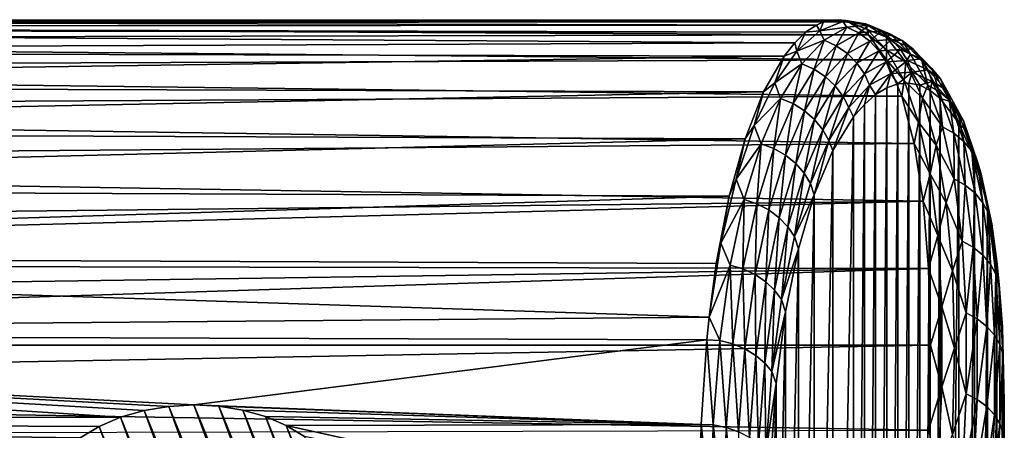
# Model space of a CAD drawing. Header units: metres. Extents: x -44 to 117, y -432 to 89.
# Tile 1056 of 1056: x 97 to 117, y 20 to 28. Entities that reach past the tile are written whole.
import ezdxf

# ---------------------------------------------------------------- set-up
doc = ezdxf.new("R2010")
doc.units = ezdxf.units.M
doc.layers.add('solid_125568', color=7, linetype='CONTINUOUS')

msp = doc.modelspace()

# ---------------------------------------------------------------- linework, layer by layer
at = {"layer": 'solid_125568'}
for points in [[(113.969513, 28.246225, 52.192562), (70.944687, 28.239464, 51.357548), (70.490318, 28.172308, 54.054707)], [(114.183144, 28.205969, 53.523113), (113.969513, 28.246225, 52.192562), (70.490318, 28.172308, 54.054707)], [(114.588074, 27.939287, 56.161037), (114.183144, 28.205969, 53.523113), (70.490318, 28.172308, 54.054707)], [(113.969513, 28.246225, 52.192562), (113.75103, 28.223661, 50.859238), (70.944687, 28.239464, 51.357548)], [(113.529724, 28.138079, 49.527046), (71.289558, 28.102644, 49.152924), (70.944687, 28.239464, 51.357548)], [(113.672134, 28.200317, 50.382866), (113.529724, 28.138079, 49.527046), (70.944687, 28.239464, 51.357548)], [(113.75103, 28.223661, 50.859238), (113.672134, 28.200317, 50.382866), (70.944687, 28.239464, 51.357548)], [(113.597626, 28.021965, 48.58139), (113.672134, 28.200317, 50.382866), (114.066826, 28.208616, 51.119053)], [(113.597626, 28.021965, 48.58139), (114.066826, 28.208616, 51.119053), (114.145218, 28.094706, 50.123199)], [(113.969513, 28.246225, 52.192562), (113.672134, 28.200317, 50.382866), (113.75103, 28.223661, 50.859238)], [(114.12471, 28.232859, 52.870831), (113.672134, 28.200317, 50.382866), (113.969513, 28.246225, 52.192562)], [(114.12471, 28.232859, 52.870831), (114.066826, 28.208616, 51.119053), (113.672134, 28.200317, 50.382866)], [(114.12471, 28.232859, 52.870831), (113.969513, 28.246225, 52.192562), (114.183144, 28.205969, 53.523113)], [(114.12471, 28.232859, 52.870831), (114.523987, 28.164677, 53.665016), (114.066826, 28.208616, 51.119053)], [(114.066826, 28.208616, 51.119053), (114.599998, 28.134537, 52.626251), (114.145218, 28.094706, 50.123199)], [(114.066826, 28.208616, 51.119053), (114.523987, 28.164677, 53.665016), (114.599998, 28.134537, 52.626251)], [(114.12471, 28.232859, 52.870831), (114.183144, 28.205969, 53.523113), (114.556587, 28.044754, 55.355011)], [(114.12471, 28.232859, 52.870831), (114.556587, 28.044754, 55.355011), (114.523987, 28.164677, 53.665016)], [(114.556587, 28.044754, 55.355011), (114.183144, 28.205969, 53.523113), (114.588074, 27.939287, 56.161037)], [(114.588074, 27.939287, 56.161037), (70.490318, 28.172308, 54.054707), (70.002174, 27.847023, 56.739857)], [(113.529724, 28.138079, 49.527046), (113.307739, 27.989616, 48.200077), (71.289558, 28.102644, 49.152924)], [(113.307739, 27.989616, 48.200077), (71.361397, 28.049847, 48.673256), (71.289558, 28.102644, 49.152924)], [(113.087257, 27.778761, 46.882393), (71.736908, 27.607214, 46.026241), (71.361397, 28.049847, 48.673256)], [(113.307739, 27.989616, 48.200077), (113.087257, 27.778761, 46.882393), (71.361397, 28.049847, 48.673256)], [(113.131058, 27.605881, 46.069782), (113.307739, 27.989616, 48.200077), (113.597626, 28.021965, 48.58139)], [(113.131058, 27.605881, 46.069782), (113.597626, 28.021965, 48.58139), (113.684059, 27.831818, 47.63501)], [(113.597626, 28.021965, 48.58139), (113.307739, 27.989616, 48.200077), (113.529724, 28.138079, 49.527046)], [(113.597626, 28.021965, 48.58139), (113.529724, 28.138079, 49.527046), (113.672134, 28.200317, 50.382866)], [(113.597626, 28.021965, 48.58139), (114.145218, 28.094706, 50.123199), (113.684059, 27.831818, 47.63501)], [(113.684059, 27.831818, 47.63501), (114.145218, 28.094706, 50.123199), (113.931419, 27.71809, 47.608791)], [(114.145218, 28.094706, 50.123199), (114.389168, 27.97613, 50.087959), (113.931419, 27.71809, 47.608791)], [(114.145218, 28.094706, 50.123199), (114.599998, 28.134537, 52.626251), (114.389168, 27.97613, 50.087959)], [(114.599998, 28.134537, 52.626251), (114.840569, 28.012056, 52.582241), (114.389168, 27.97613, 50.087959)], [(114.389168, 27.97613, 50.087959), (114.840569, 28.012056, 52.582241), (114.610023, 27.813339, 50.059589)], [(114.523987, 28.164677, 53.665016), (115.034691, 27.950832, 55.127029), (114.599998, 28.134537, 52.626251)], [(114.523987, 28.164677, 53.665016), (114.954887, 27.889925, 56.201256), (115.034691, 27.950832, 55.127029)], [(114.556587, 28.044754, 55.355011), (114.954887, 27.889925, 56.201256), (114.523987, 28.164677, 53.665016)], [(114.556587, 28.044754, 55.355011), (114.588074, 27.939287, 56.161037), (114.954987, 27.636465, 57.818085)], [(114.556587, 28.044754, 55.355011), (114.954987, 27.636465, 57.818085), (114.954887, 27.889925, 56.201256)], [(114.599998, 28.134537, 52.626251), (115.034691, 27.950832, 55.127029), (114.840569, 28.012056, 52.582241)], [(114.840569, 28.012056, 52.582241), (115.056709, 27.845652, 52.541267), (114.610023, 27.813339, 50.059589)], [(114.840569, 28.012056, 52.582241), (115.272018, 27.825418, 55.07449), (115.056709, 27.845652, 52.541267)], [(115.034691, 27.950832, 55.127029), (115.272018, 27.825418, 55.07449), (114.840569, 28.012056, 52.582241)], [(114.951935, 27.430704, 58.745152), (70.002174, 27.847023, 56.739857), (69.484612, 27.26479, 59.387669)], [(114.951935, 27.430704, 58.745152), (114.588074, 27.939287, 56.161037), (70.002174, 27.847023, 56.739857)], [(113.131058, 27.605881, 46.069782), (113.087257, 27.778761, 46.882393), (113.307739, 27.989616, 48.200077)], [(113.131058, 27.605881, 46.069782), (113.684059, 27.831818, 47.63501), (113.230659, 27.347298, 45.178623)], [(113.230659, 27.347298, 45.178623), (113.684059, 27.831818, 47.63501), (113.4814, 27.239334, 45.161686)], [(113.684059, 27.831818, 47.63501), (113.931419, 27.71809, 47.608791), (113.4814, 27.239334, 45.161686)], [(113.931419, 27.71809, 47.608791), (114.389168, 27.97613, 50.087959), (114.157066, 27.560204, 47.593212)], [(114.389168, 27.97613, 50.087959), (114.610023, 27.813339, 50.059589), (114.157066, 27.560204, 47.593212)], [(114.157066, 27.560204, 47.593212), (114.610023, 27.813339, 50.059589), (114.349693, 27.366047, 47.589058)], [(114.610023, 27.813339, 50.059589), (114.796753, 27.614468, 50.039513), (114.349693, 27.366047, 47.589058)], [(114.954987, 27.636465, 57.818085), (114.588074, 27.939287, 56.161037), (114.951935, 27.430704, 58.745152)], [(114.610023, 27.813339, 50.059589), (115.056709, 27.845652, 52.541267), (114.796753, 27.614468, 50.039513)], [(115.056709, 27.845652, 52.541267), (115.23761, 27.643641, 52.505379), (114.796753, 27.614468, 50.039513)], [(114.954887, 27.889925, 56.201256), (115.436188, 27.544065, 57.607883), (115.034691, 27.950832, 55.127029)], [(114.954887, 27.889925, 56.201256), (115.346169, 27.385361, 58.708984), (115.436188, 27.544065, 57.607883)], [(114.954987, 27.636465, 57.818085), (115.346169, 27.385361, 58.708984), (114.954887, 27.889925, 56.201256)], [(115.034691, 27.950832, 55.127029), (115.436188, 27.544065, 57.607883), (115.272018, 27.825418, 55.07449)], [(115.056709, 27.845652, 52.541267), (115.48362, 27.656727, 55.021095), (115.23761, 27.643641, 52.505379)], [(115.272018, 27.825418, 55.07449), (115.48362, 27.656727, 55.021095), (115.056709, 27.845652, 52.541267)], [(115.272018, 27.825418, 55.07449), (115.670494, 27.416733, 57.547054), (115.48362, 27.656727, 55.021095)], [(115.436188, 27.544065, 57.607883), (115.670494, 27.416733, 57.547054), (115.272018, 27.825418, 55.07449)], [(113.087257, 27.778761, 46.882393), (112.870422, 27.506332, 45.577927), (71.736908, 27.607214, 46.026241)], [(112.870422, 27.506332, 45.577927), (72.068207, 26.917534, 43.439896), (71.736908, 27.607214, 46.026241)], [(112.68206, 26.962408, 43.601974), (112.870422, 27.506332, 45.577927), (113.131058, 27.605881, 46.069782)], [(112.68206, 26.962408, 43.601974), (113.131058, 27.605881, 46.069782), (113.230659, 27.347298, 45.178623)], [(113.131058, 27.605881, 46.069782), (112.870422, 27.506332, 45.577927), (113.087257, 27.778761, 46.882393)], [(113.4814, 27.239334, 45.161686), (113.931419, 27.71809, 47.608791), (113.711746, 27.087622, 45.159092)], [(113.931419, 27.71809, 47.608791), (114.157066, 27.560204, 47.593212), (113.711746, 27.087622, 45.159092)], [(114.349693, 27.366047, 47.589058), (114.796753, 27.614468, 50.039513), (114.501602, 27.146763, 47.595978)], [(114.796753, 27.614468, 50.039513), (114.941971, 27.390875, 50.028297), (114.501602, 27.146763, 47.595978)], [(114.796753, 27.614468, 50.039513), (115.23761, 27.643641, 52.505379), (114.941971, 27.390875, 50.028297)], [(115.23761, 27.643641, 52.505379), (115.376221, 27.417511, 52.476067), (114.941971, 27.390875, 50.028297)], [(114.954987, 27.636465, 57.818085), (114.951935, 27.430704, 58.745152), (115.307945, 27.009619, 60.2421)], [(114.954987, 27.636465, 57.818085), (115.307945, 27.009619, 60.2421), (115.346169, 27.385361, 58.708984)], [(115.48362, 27.656727, 55.021095), (115.658928, 27.453184, 54.969517), (115.23761, 27.643641, 52.505379)], [(115.23761, 27.643641, 52.505379), (115.658928, 27.453184, 54.969517), (115.376221, 27.417511, 52.476067)], [(115.48362, 27.656727, 55.021095), (115.877884, 27.247116, 57.481445), (115.658928, 27.453184, 54.969517)], [(115.670494, 27.416733, 57.547054), (115.877884, 27.247116, 57.481445), (115.48362, 27.656727, 55.021095)], [(115.263367, 26.690205, 61.251865), (114.951935, 27.430704, 58.745152), (69.484612, 27.26479, 59.387669)], [(112.870422, 27.506332, 45.577927), (112.456024, 26.781576, 43.023701), (72.068207, 26.917534, 43.439896)], [(112.68206, 26.962408, 43.601974), (112.456024, 26.781576, 43.023701), (112.870422, 27.506332, 45.577927)], [(113.711746, 27.087622, 45.159092), (114.157066, 27.560204, 47.593212), (113.910194, 26.899742, 45.170971)], [(114.157066, 27.560204, 47.593212), (114.349693, 27.366047, 47.589058), (113.910194, 26.899742, 45.170971)], [(114.941971, 27.390875, 50.028297), (115.376221, 27.417511, 52.476067), (115.042801, 27.155159, 50.025642)], [(115.307945, 27.009619, 60.2421), (114.951935, 27.430704, 58.745152), (115.263367, 26.690205, 61.251865)], [(115.376221, 27.417511, 52.476067), (115.470047, 27.179924, 52.454075), (115.042801, 27.155159, 50.025642)], [(115.346169, 27.385361, 58.708984), (115.792236, 26.915918, 60.050426), (115.436188, 27.544065, 57.607883)], [(115.658928, 27.453184, 54.969517), (115.791206, 27.22632, 54.922165), (115.376221, 27.417511, 52.476067)], [(115.376221, 27.417511, 52.476067), (115.791206, 27.22632, 54.922165), (115.470047, 27.179924, 52.454075)], [(115.436188, 27.544065, 57.607883), (115.792236, 26.915918, 60.050426), (115.670494, 27.416733, 57.547054)], [(115.658928, 27.453184, 54.969517), (116.047989, 27.04369, 57.414333), (115.791206, 27.22632, 54.922165)], [(115.877884, 27.247116, 57.481445), (116.047989, 27.04369, 57.414333), (115.658928, 27.453184, 54.969517)], [(115.670494, 27.416733, 57.547054), (116.023834, 26.787724, 59.981583), (115.877884, 27.247116, 57.481445)], [(115.792236, 26.915918, 60.050426), (116.023834, 26.787724, 59.981583), (115.670494, 27.416733, 57.547054)], [(115.263367, 26.690205, 61.251865), (69.484612, 27.26479, 59.387669), (68.942413, 26.429544, 61.972469)], [(112.68206, 26.962408, 43.601974), (113.230659, 27.347298, 45.178623), (112.799271, 26.643471, 42.771172)], [(112.799271, 26.643471, 42.771172), (113.230659, 27.347298, 45.178623), (113.05323, 26.542171, 42.763775)], [(113.230659, 27.347298, 45.178623), (113.4814, 27.239334, 45.161686), (113.05323, 26.542171, 42.763775)], [(113.05323, 26.542171, 42.763775), (113.4814, 27.239334, 45.161686), (113.288078, 26.397892, 42.774353)], [(113.4814, 27.239334, 45.161686), (113.711746, 27.087622, 45.159092), (113.288078, 26.397892, 42.774353)], [(113.910194, 26.899742, 45.170971), (114.349693, 27.366047, 47.589058), (114.06868, 26.686527, 45.196056)], [(114.349693, 27.366047, 47.589058), (114.501602, 27.146763, 47.595978), (114.06868, 26.686527, 45.196056)], [(114.501602, 27.146763, 47.595978), (114.941971, 27.390875, 50.028297), (114.609512, 26.914789, 47.612629)], [(114.941971, 27.390875, 50.028297), (115.042801, 27.155159, 50.025642), (114.609512, 26.914789, 47.612629)], [(115.307945, 27.009619, 60.2421), (115.685455, 26.653379, 61.168621), (115.346169, 27.385361, 58.708984)], [(115.346169, 27.385361, 58.708984), (115.685455, 26.653379, 61.168621), (115.792236, 26.915918, 60.050426)], [(115.791206, 27.22632, 54.922165), (115.878319, 26.988752, 54.880833), (115.470047, 27.179924, 52.454075)], [(115.791206, 27.22632, 54.922165), (116.174377, 26.817926, 57.349045), (115.878319, 26.988752, 54.880833)], [(116.047989, 27.04369, 57.414333), (116.174377, 26.817926, 57.349045), (115.791206, 27.22632, 54.922165)], [(115.877884, 27.247116, 57.481445), (116.227455, 26.618587, 59.904011), (116.047989, 27.04369, 57.414333)], [(116.023834, 26.787724, 59.981583), (116.227455, 26.618587, 59.904011), (115.877884, 27.247116, 57.481445)], [(113.288078, 26.397892, 42.774353), (113.711746, 27.087622, 45.159092), (113.492088, 26.21784, 42.802368)], [(113.711746, 27.087622, 45.159092), (113.910194, 26.899742, 45.170971), (113.492088, 26.21784, 42.802368)], [(114.06868, 26.686527, 45.196056), (114.501602, 27.146763, 47.595978), (114.183578, 26.460155, 45.231972)], [(114.501602, 27.146763, 47.595978), (114.609512, 26.914789, 47.612629), (114.183578, 26.460155, 45.231972)], [(114.729012, 26.724457, 47.942703), (114.609512, 26.914789, 47.612629), (115.042801, 27.155159, 50.025642)], [(114.955894, 26.862715, 49.215157), (114.729012, 26.724457, 47.942703), (115.042801, 27.155159, 50.025642)], [(115.182625, 26.940605, 50.495106), (114.955894, 26.862715, 49.215157), (115.042801, 27.155159, 50.025642)], [(115.182625, 26.940605, 50.495106), (115.042801, 27.155159, 50.025642), (115.470047, 27.179924, 52.454075)], [(115.406937, 26.957777, 51.778347), (115.182625, 26.940605, 50.495106), (115.470047, 27.179924, 52.454075)], [(115.307945, 27.009619, 60.2421), (115.263367, 26.690205, 61.251865), (115.604744, 26.167583, 62.608189)], [(115.307945, 27.009619, 60.2421), (115.604744, 26.167583, 62.608189), (115.685455, 26.653379, 61.168621)], [(115.626633, 26.914303, 53.060841), (115.406937, 26.957777, 51.778347), (115.470047, 27.179924, 52.454075)], [(115.626633, 26.914303, 53.060841), (115.470047, 27.179924, 52.454075), (115.878319, 26.988752, 54.880833)], [(116.047989, 27.04369, 57.414333), (116.392914, 26.416965, 59.821587), (116.174377, 26.817926, 57.349045)], [(116.227455, 26.618587, 59.904011), (116.392914, 26.416965, 59.821587), (116.047989, 27.04369, 57.414333)], [(112.456024, 26.781576, 43.023701), (72.352737, 25.988661, 40.936295), (72.068207, 26.917534, 43.439896)], [(112.265511, 26.094765, 41.196129), (112.456024, 26.781576, 43.023701), (112.68206, 26.962408, 43.601974)], [(112.265511, 26.094765, 41.196129), (112.68206, 26.962408, 43.601974), (112.799271, 26.643471, 42.771172)], [(113.492088, 26.21784, 42.802368), (113.910194, 26.899742, 45.170971), (113.656868, 26.012455, 42.845634)], [(113.910194, 26.899742, 45.170971), (114.06868, 26.686527, 45.196056), (113.656868, 26.012455, 42.845634)], [(114.283783, 26.270042, 45.436474), (114.183578, 26.460155, 45.231972), (114.609512, 26.914789, 47.612629)], [(114.504234, 26.526566, 46.681881), (114.283783, 26.270042, 45.436474), (114.609512, 26.914789, 47.612629)], [(114.729012, 26.724457, 47.942703), (114.504234, 26.526566, 46.681881), (114.609512, 26.914789, 47.612629)], [(114.729057, -0.645255, 24.977018), (114.729012, 26.724457, 47.942703), (114.955894, 26.862715, 49.215157)], [(114.95594, -1.922387, 25.061831), (114.729057, -0.645255, 24.977018), (114.955894, 26.862715, 49.215157)], [(114.95594, -1.922387, 25.061831), (114.955894, 26.862715, 49.215157), (115.182625, 26.940605, 50.495106)], [(115.182671, -3.196414, 25.207397), (114.95594, -1.922387, 25.061831), (115.182625, 26.940605, 50.495106)], [(115.182671, -3.196414, 25.207397), (115.182625, 26.940605, 50.495106), (115.406937, 26.957777, 51.778347)], [(115.406982, -4.46314, 25.41333), (115.182671, -3.196414, 25.207397), (115.406937, 26.957777, 51.778347)], [(115.406982, -4.46314, 25.41333), (115.406937, 26.957777, 51.778347), (115.626633, 26.914303, 53.060841)], [(115.626678, -5.718608, 25.678862), (115.406982, -4.46314, 25.41333), (115.626633, 26.914303, 53.060841)], [(115.839668, 26.81053, 54.338806), (115.626633, 26.914303, 53.060841), (115.878319, 26.988752, 54.880833)], [(115.626678, -5.718608, 25.678862), (115.626633, 26.914303, 53.060841), (115.839668, 26.81053, 54.338806)], [(115.839714, -6.959147, 26.002993), (115.626678, -5.718608, 25.678862), (115.839668, 26.81053, 54.338806)], [(115.685455, 26.653379, 61.168621), (116.091873, 26.069838, 62.435379), (115.792236, 26.915918, 60.050426)], [(115.792236, 26.915918, 60.050426), (116.091873, 26.069838, 62.435379), (116.023834, 26.787724, 59.981583)], [(116.044075, 26.647129, 55.608494), (115.839668, 26.81053, 54.338806), (115.878319, 26.988752, 54.880833)], [(115.839714, -6.959147, 26.002993), (115.839668, 26.81053, 54.338806), (116.044075, 26.647129, 55.608494)], [(116.044075, 26.647129, 55.608494), (115.878319, 26.988752, 54.880833), (116.255257, 26.582302, 57.288414)], [(116.174377, 26.817926, 57.349045), (116.255257, 26.582302, 57.288414), (115.878319, 26.988752, 54.880833)], [(116.174377, 26.817926, 57.349045), (116.514046, 26.194174, 59.738533), (116.255257, 26.582302, 57.288414)], [(116.392914, 26.416965, 59.821587), (116.514046, 26.194174, 59.738533), (116.174377, 26.817926, 57.349045)], [(115.513626, 25.729229, 63.661682), (115.263367, 26.690205, 61.251865), (68.942413, 26.429544, 61.972469)], [(112.456024, 26.781576, 43.023701), (112.080223, 25.827639, 40.565517), (72.352737, 25.988661, 40.936295)], [(112.265511, 26.094765, 41.196129), (112.080223, 25.827639, 40.565517), (112.456024, 26.781576, 43.023701)], [(112.265511, 26.094765, 41.196129), (112.799271, 26.643471, 42.771172), (112.403976, 25.723766, 40.430176)], [(112.403976, 25.723766, 40.430176), (112.799271, 26.643471, 42.771172), (112.660912, 25.63002, 40.432583)], [(112.799271, 26.643471, 42.771172), (113.05323, 26.542171, 42.763775), (112.660912, 25.63002, 40.432583)], [(113.656868, 26.012455, 42.845634), (114.06868, 26.686527, 45.196056), (113.778427, 25.793547, 42.900738)], [(114.06868, 26.686527, 45.196056), (114.183578, 26.460155, 45.231972), (113.778427, 25.793547, 42.900738)], [(114.50428, 0.630785, 24.95295), (114.504234, 26.526566, 46.681881), (114.729012, 26.724457, 47.942703)], [(114.729057, -0.645255, 24.977018), (114.50428, 0.630785, 24.95295), (114.729012, 26.724457, 47.942703)], [(115.604744, 26.167583, 62.608189), (115.263367, 26.690205, 61.251865), (115.513626, 25.729229, 63.661682)], [(115.604744, 26.167583, 62.608189), (115.961807, 25.698313, 63.559654), (115.685455, 26.653379, 61.168621)], [(115.685455, 26.653379, 61.168621), (115.961807, 25.698313, 63.559654), (116.091873, 26.069838, 62.435379)], [(116.044121, -8.181174, 26.384401), (115.839714, -6.959147, 26.002993), (116.044075, 26.647129, 55.608494)], [(116.023834, 26.787724, 59.981583), (116.321175, 25.94187, 62.358852), (116.227455, 26.618587, 59.904011)], [(116.091873, 26.069838, 62.435379), (116.321175, 25.94187, 62.358852), (116.023834, 26.787724, 59.981583)], [(116.420036, 26.145426, 58.109512), (116.044075, 26.647129, 55.608494), (116.255257, 26.582302, 57.288414)], [(116.044121, -8.181174, 26.384401), (116.044075, 26.647129, 55.608494), (116.420036, 26.145426, 58.109512)], [(116.227455, 26.618587, 59.904011), (116.521591, 25.774654, 62.269657), (116.392914, 26.416965, 59.821587)], [(116.321175, 25.94187, 62.358852), (116.521591, 25.774654, 62.269657), (116.227455, 26.618587, 59.904011)], [(115.513626, 25.729229, 63.661682), (68.942413, 26.429544, 61.972469), (68.380791, 25.348219, 64.468536)], [(112.660912, 25.63002, 40.432583), (113.05323, 26.542171, 42.763775), (112.899925, 25.494425, 40.456493)], [(113.05323, 26.542171, 42.763775), (113.288078, 26.397892, 42.774353), (112.899925, 25.494425, 40.456493)], [(113.864151, 25.586672, 43.005764), (113.778427, 25.793547, 42.900738), (114.183578, 26.460155, 45.231972)], [(114.283783, 26.270042, 45.436474), (113.864151, 25.586672, 43.005764), (114.183578, 26.460155, 45.231972)], [(114.283821, 1.901812, 24.989298), (114.283783, 26.270042, 45.436474), (114.504234, 26.526566, 46.681881)], [(114.50428, 0.630785, 24.95295), (114.283821, 1.901812, 24.989298), (114.504234, 26.526566, 46.681881)], [(116.420036, 26.145426, 58.109512), (116.255257, 26.582302, 57.288414), (116.589348, 25.962448, 59.658737)], [(116.514046, 26.194174, 59.738533), (116.589348, 25.962448, 59.658737), (116.255257, 26.582302, 57.288414)], [(116.392914, 26.416965, 59.821587), (116.683098, 25.576546, 62.172245), (116.514046, 26.194174, 59.738533)], [(116.521591, 25.774654, 62.269657), (116.683098, 25.576546, 62.172245), (116.392914, 26.416965, 59.821587)], [(112.899925, 25.494425, 40.456493), (113.288078, 26.397892, 42.774353), (113.109062, 25.323751, 40.500713)], [(113.288078, 26.397892, 42.774353), (113.492088, 26.21784, 42.802368), (113.109062, 25.323751, 40.500713)], [(113.109062, 25.323751, 40.500713), (113.492088, 26.21784, 42.802368), (113.279648, 25.127953, 40.562122)], [(113.492088, 26.21784, 42.802368), (113.656868, 26.012455, 42.845634), (113.279648, 25.127953, 40.562122)], [(113.864189, 4.41427, 25.240179), (113.864151, 25.586672, 43.005764), (114.283783, 26.270042, 45.436474)], [(114.283821, 1.901812, 24.989298), (113.864189, 4.41427, 25.240179), (114.283783, 26.270042, 45.436474)], [(111.895813, 25.007662, 38.871082), (112.080223, 25.827639, 40.565517), (112.265511, 26.094765, 41.196129)], [(111.895813, 25.007662, 38.871082), (112.265511, 26.094765, 41.196129), (112.403976, 25.723766, 40.430176)], [(113.279648, 25.127953, 40.562122), (113.656868, 26.012455, 42.845634), (113.407356, 24.918379, 40.636303)], [(113.656868, 26.012455, 42.845634), (113.778427, 25.793547, 42.900738), (113.407356, 24.918379, 40.636303)], [(115.604744, 26.167583, 62.608189), (115.513626, 25.729229, 63.661682), (115.836113, 25.115576, 64.896881)], [(115.604744, 26.167583, 62.608189), (115.836113, 25.115576, 64.896881), (115.961807, 25.698313, 63.559654)], [(115.961807, 25.698313, 63.559654), (116.325569, 25.011147, 64.742844), (116.091873, 26.069838, 62.435379)], [(116.420074, -10.557083, 27.312817), (116.044121, -8.181174, 26.384401), (116.420036, 26.145426, 58.109512)], [(116.091873, 26.069838, 62.435379), (116.325569, 25.011147, 64.742844), (116.321175, 25.94187, 62.358852)], [(116.742302, 25.41877, 60.539402), (116.420036, 26.145426, 58.109512), (116.589348, 25.962448, 59.658737)], [(116.420074, -10.557083, 27.312817), (116.420036, 26.145426, 58.109512), (116.742302, 25.41877, 60.539402)], [(116.514046, 26.194174, 59.738533), (116.799774, 25.35862, 62.071732), (116.589348, 25.962448, 59.658737)], [(116.683098, 25.576546, 62.172245), (116.799774, 25.35862, 62.071732), (116.514046, 26.194174, 59.738533)], [(112.080223, 25.827639, 40.565517), (72.588318, 24.830248, 38.53656), (72.352737, 25.988661, 40.936295)], [(112.080223, 25.827639, 40.565517), (111.756317, 24.659967, 38.227196), (72.588318, 24.830248, 38.53656)], [(111.895813, 25.007662, 38.871082), (111.756317, 24.659967, 38.227196), (112.080223, 25.827639, 40.565517)], [(116.321175, 25.94187, 62.358852), (116.553062, 24.884512, 64.659042), (116.521591, 25.774654, 62.269657)], [(116.325569, 25.011147, 64.742844), (116.553062, 24.884512, 64.659042), (116.321175, 25.94187, 62.358852)], [(116.742302, 25.41877, 60.539402), (116.589348, 25.962448, 59.658737), (116.870354, 25.132759, 61.973034)], [(116.799774, 25.35862, 62.071732), (116.870354, 25.132759, 61.973034), (116.589348, 25.962448, 59.658737)], [(115.69648, 24.559553, 65.958542), (115.513626, 25.729229, 63.661682), (68.380791, 25.348219, 64.468536)], [(111.895813, 25.007662, 38.871082), (112.403976, 25.723766, 40.430176), (112.058258, 24.593254, 38.173912)], [(112.058258, 24.593254, 38.173912), (112.403976, 25.723766, 40.430176), (112.317833, 24.507931, 38.186329)], [(112.403976, 25.723766, 40.430176), (112.660912, 25.63002, 40.432583), (112.317833, 24.507931, 38.186329)], [(112.317833, 24.507931, 38.186329), (112.660912, 25.63002, 40.432583), (112.560516, 24.382252, 38.223675)], [(112.660912, 25.63002, 40.432583), (112.899925, 25.494425, 40.456493), (112.560516, 24.382252, 38.223675)], [(113.48568, 24.687834, 40.676628), (113.407356, 24.918379, 40.636303), (113.778427, 25.793547, 42.900738)], [(113.864151, 25.586672, 43.005764), (113.48568, 24.687834, 40.676628), (113.778427, 25.793547, 42.900738)], [(115.836113, 25.115576, 64.896881), (115.513626, 25.729229, 63.661682), (115.69648, 24.559553, 65.958542)], [(115.836113, 25.115576, 64.896881), (116.166199, 24.526917, 65.86097), (115.961807, 25.698313, 63.559654)], [(115.961807, 25.698313, 63.559654), (116.166199, 24.526917, 65.86097), (116.325569, 25.011147, 64.742844)], [(116.521591, 25.774654, 62.269657), (116.750961, 24.720665, 64.558678), (116.683098, 25.576546, 62.172245)], [(116.553062, 24.884512, 64.659042), (116.750961, 24.720665, 64.558678), (116.521591, 25.774654, 62.269657)], [(112.560516, 24.382252, 38.223675), (112.899925, 25.494425, 40.456493), (112.77417, 24.222496, 38.284084)], [(112.899925, 25.494425, 40.456493), (113.109062, 25.323751, 40.500713), (112.77417, 24.222496, 38.284084)], [(113.485703, 6.864176, 25.720905), (113.48568, 24.687834, 40.676628), (113.864151, 25.586672, 43.005764)], [(113.864189, 4.41427, 25.240179), (113.485703, 6.864176, 25.720905), (113.864151, 25.586672, 43.005764)], [(116.74234, -12.823865, 28.450399), (116.420074, -10.557083, 27.312817), (116.742302, 25.41877, 60.539402)], [(116.683098, 25.576546, 62.172245), (116.90937, 24.527788, 64.446754), (116.799774, 25.35862, 62.071732)], [(116.750961, 24.720665, 64.558678), (116.90937, 24.527788, 64.446754), (116.683098, 25.576546, 62.172245)], [(117.001534, 24.478397, 62.878151), (116.742302, 25.41877, 60.539402), (116.870354, 25.132759, 61.973034)], [(116.74234, -12.823865, 28.450399), (116.742302, 25.41877, 60.539402), (117.001534, 24.478397, 62.878151)], [(115.69648, 24.559553, 65.958542), (68.380791, 25.348219, 64.468536), (67.805191, 24.030571, 66.851074)], [(112.77417, 24.222496, 38.284084), (113.109062, 25.323751, 40.500713), (112.949875, 24.038034, 38.363518)], [(113.109062, 25.323751, 40.500713), (113.279648, 25.127953, 40.562122), (112.949875, 24.038034, 38.363518)], [(116.799774, 25.35862, 62.071732), (117.022537, 24.316614, 64.329254), (116.870354, 25.132759, 61.973034)], [(116.90937, 24.527788, 64.446754), (117.022537, 24.316614, 64.329254), (116.799774, 25.35862, 62.071732)], [(111.586418, 23.70771, 36.646416), (111.756317, 24.659967, 38.227196), (111.895813, 25.007662, 38.871082)], [(111.586418, 23.70771, 36.646416), (111.895813, 25.007662, 38.871082), (112.058258, 24.593254, 38.173912)], [(112.949875, 24.038034, 38.363518), (113.279648, 25.127953, 40.562122), (113.083015, 23.839659, 38.456558)], [(113.279648, 25.127953, 40.562122), (113.407356, 24.918379, 40.636303), (113.083015, 23.839659, 38.456558)], [(115.836113, 25.115576, 64.896881), (115.69648, 24.559553, 65.958542), (115.994644, 23.861145, 67.088272)], [(115.836113, 25.115576, 64.896881), (115.994644, 23.861145, 67.088272), (116.166199, 24.526917, 65.86097)], [(116.166199, 24.526917, 65.86097), (116.485764, 23.747568, 66.952484), (116.325569, 25.011147, 64.742844)], [(116.325569, 25.011147, 64.742844), (116.485764, 23.747568, 66.952484), (116.553062, 24.884512, 64.659042)], [(117.001534, 24.478397, 62.878151), (116.870354, 25.132759, 61.973034), (117.089409, 24.098576, 64.212105)], [(117.022537, 24.316614, 64.329254), (117.089409, 24.098576, 64.212105), (116.870354, 25.132759, 61.973034)], [(111.756317, 24.659967, 38.227196), (72.773224, 23.454044, 36.261356), (72.588318, 24.830248, 38.53656)], [(113.48568, 24.687834, 40.676628), (113.083015, 23.839659, 38.456558), (113.407356, 24.918379, 40.636303)], [(116.485764, 23.747568, 66.952484), (116.712006, 23.623373, 66.861923), (116.553062, 24.884512, 64.659042)], [(116.553062, 24.884512, 64.659042), (116.712006, 23.623373, 66.861923), (116.750961, 24.720665, 64.558678)], [(111.756317, 24.659967, 38.227196), (111.494637, 23.294155, 36.025688), (72.773224, 23.454044, 36.261356)], [(111.586418, 23.70771, 36.646416), (111.494637, 23.294155, 36.025688), (111.756317, 24.659967, 38.227196)], [(113.48568, 24.687834, 40.676628), (113.161446, 23.590433, 38.471512), (113.083015, 23.839659, 38.456558)], [(113.161453, 9.226449, 26.418732), (113.161446, 23.590433, 38.471512), (113.48568, 24.687834, 40.676628)], [(113.485703, 6.864176, 25.720905), (113.161453, 9.226449, 26.418732), (113.48568, 24.687834, 40.676628)], [(116.712006, 23.623373, 66.861923), (116.908173, 23.464319, 66.750992), (116.750961, 24.720665, 64.558678)], [(116.750961, 24.720665, 64.558678), (116.908173, 23.464319, 66.750992), (116.90937, 24.527788, 64.446754)], [(115.69648, 24.559553, 65.958542), (67.805191, 24.030571, 66.851074), (67.51387, 23.286888, 67.992393)], [(115.807739, 23.192318, 68.129288), (115.69648, 24.559553, 65.958542), (67.51387, 23.286888, 67.992393)], [(111.586418, 23.70771, 36.646416), (112.058258, 24.593254, 38.173912), (111.774513, 23.258961, 36.021282)], [(111.774513, 23.258961, 36.021282), (112.058258, 24.593254, 38.173912), (112.03627, 23.182894, 36.04385)], [(112.058258, 24.593254, 38.173912), (112.317833, 24.507931, 38.186329), (112.03627, 23.182894, 36.04385)], [(112.03627, 23.182894, 36.04385), (112.317833, 24.507931, 38.186329), (112.28199, 23.068327, 36.094631)], [(112.317833, 24.507931, 38.186329), (112.560516, 24.382252, 38.223675), (112.28199, 23.068327, 36.094631)], [(115.994644, 23.861145, 67.088272), (115.69648, 24.559553, 65.958542), (115.807739, 23.192318, 68.129288)], [(115.994644, 23.861145, 67.088272), (116.291687, 23.148397, 68.051315), (116.166199, 24.526917, 65.86097)], [(116.166199, 24.526917, 65.86097), (116.291687, 23.148397, 68.051315), (116.485764, 23.747568, 66.952484)], [(117.001564, -14.963772, 29.782631), (116.74234, -12.823865, 28.450399), (117.001534, 24.478397, 62.878151)], [(116.908173, 23.464319, 66.750992), (117.064438, 23.278357, 66.625221), (116.90937, 24.527788, 64.446754)], [(116.90937, 24.527788, 64.446754), (117.064438, 23.278357, 66.625221), (117.022537, 24.316614, 64.329254)], [(117.191025, 23.336002, 65.109528), (117.001534, 24.478397, 62.878151), (117.089409, 24.098576, 64.212105)], [(117.001564, -14.963772, 29.782631), (117.001534, 24.478397, 62.878151), (117.191025, 23.336002, 65.109528)], [(112.28199, 23.068327, 36.094631), (112.560516, 24.382252, 38.223675), (112.499397, 22.920982, 36.171089)], [(112.560516, 24.382252, 38.223675), (112.77417, 24.222496, 38.284084), (112.499397, 22.920982, 36.171089)], [(112.499397, 22.920982, 36.171089), (112.77417, 24.222496, 38.284084), (112.679337, 22.749573, 36.268284)], [(112.77417, 24.222496, 38.284084), (112.949875, 24.038034, 38.363518), (112.679337, 22.749573, 36.268284)], [(117.022537, 24.316614, 64.329254), (117.175186, 23.075777, 66.491417), (117.089409, 24.098576, 64.212105)], [(117.064438, 23.278357, 66.625221), (117.175186, 23.075777, 66.491417), (117.022537, 24.316614, 64.329254)], [(112.679337, 22.749573, 36.268284), (112.949875, 24.038034, 38.363518), (112.816963, 22.564222, 36.379818)], [(112.949875, 24.038034, 38.363518), (113.083015, 23.839659, 38.456558), (112.816963, 22.564222, 36.379818)], [(117.191025, 23.336002, 65.109528), (117.089409, 24.098576, 64.212105), (117.239502, 22.86746, 66.356491)], [(117.175186, 23.075777, 66.491417), (117.239502, 22.86746, 66.356491), (117.089409, 24.098576, 64.212105)], [(113.161446, 23.590433, 38.471512), (112.816963, 22.564222, 36.379818), (113.083015, 23.839659, 38.456558)], [(115.994644, 23.861145, 67.088272), (115.807739, 23.192318, 68.129288), (116.075272, 22.414436, 69.162674)], [(115.994644, 23.861145, 67.088272), (116.075272, 22.414436, 69.162674), (116.291687, 23.148397, 68.051315)], [(111.586418, 23.70771, 36.646416), (111.349823, 22.202599, 34.540428), (111.494637, 23.294155, 36.025688)], [(111.586418, 23.70771, 36.646416), (111.774513, 23.258961, 36.021282), (111.349823, 22.202599, 34.540428)], [(116.291687, 23.148397, 68.051315), (116.567261, 22.289452, 69.044205), (116.485764, 23.747568, 66.952484)], [(116.485764, 23.747568, 66.952484), (116.567261, 22.289452, 69.044205), (116.712006, 23.623373, 66.861923)], [(116.567261, 22.289452, 69.044205), (116.792862, 22.168764, 68.947517), (116.712006, 23.623373, 66.861923)], [(116.712006, 23.623373, 66.861923), (116.792862, 22.168764, 68.947517), (116.908173, 23.464319, 66.750992)], [(111.349823, 22.202599, 34.540428), (72.906105, 21.873575, 34.129978), (72.773224, 23.454044, 36.261356)], [(111.494637, 23.294155, 36.025688), (111.349823, 22.202599, 34.540428), (72.773224, 23.454044, 36.261356)], [(113.161446, 23.590433, 38.471512), (112.900764, 22.309433, 36.402691), (112.816963, 22.564222, 36.379818)], [(112.900772, 11.486248, 27.321001), (112.900764, 22.309433, 36.402691), (113.161446, 23.590433, 38.471512)], [(113.161453, 9.226449, 26.418732), (112.900772, 11.486248, 27.321001), (113.161446, 23.590433, 38.471512)], [(116.792862, 22.168764, 68.947517), (116.988136, 22.015875, 68.826775), (116.908173, 23.464319, 66.750992)], [(116.908173, 23.464319, 66.750992), (116.988136, 22.015875, 68.826775), (117.064438, 23.278357, 66.625221)], [(115.807739, 23.192318, 68.129288), (67.51387, 23.286888, 67.992393), (67.221138, 22.488899, 69.096741)], [(111.563431, 21.7304, 33.991684), (111.349823, 22.202599, 34.540428), (111.774513, 23.258961, 36.021282)], [(111.563431, 21.7304, 33.991684), (111.774513, 23.258961, 36.021282), (111.826828, 21.664358, 34.024426)], [(111.774513, 23.258961, 36.021282), (112.03627, 23.182894, 36.04385), (111.826828, 21.664358, 34.024426)], [(116.988136, 22.015875, 68.826775), (117.143318, 21.838425, 68.688026), (117.064438, 23.278357, 66.625221)], [(117.191048, -16.962845, 31.295162), (117.001564, -14.963772, 29.782631), (117.191025, 23.336002, 65.109528)], [(117.064438, 23.278357, 66.625221), (117.143318, 21.838425, 68.688026), (117.175186, 23.075777, 66.491417)], [(117.306374, 22.002617, 67.220131), (117.191025, 23.336002, 65.109528), (117.239502, 22.86746, 66.356491)], [(117.191048, -16.962845, 31.295162), (117.191025, 23.336002, 65.109528), (117.306374, 22.002617, 67.220131)], [(115.807739, 23.192318, 68.129288), (67.221138, 22.488899, 69.096741), (66.927673, 21.638468, 70.161476)], [(115.845055, 21.637897, 70.162155), (115.807739, 23.192318, 68.129288), (66.927673, 21.638468, 70.161476)], [(111.826828, 21.664358, 34.024426), (112.03627, 23.182894, 36.04385), (112.074829, 21.562023, 34.088493)], [(112.03627, 23.182894, 36.04385), (112.28199, 23.068327, 36.094631), (112.074829, 21.562023, 34.088493)], [(112.074829, 21.562023, 34.088493), (112.28199, 23.068327, 36.094631), (112.295052, 21.428509, 34.180687)], [(112.28199, 23.068327, 36.094631), (112.499397, 22.920982, 36.171089), (112.295052, 21.428509, 34.180687)], [(116.075272, 22.414436, 69.162674), (115.807739, 23.192318, 68.129288), (115.845055, 21.637897, 70.162155)], [(116.075272, 22.414436, 69.162674), (116.333977, 21.57481, 70.10984), (116.291687, 23.148397, 68.051315)], [(116.291687, 23.148397, 68.051315), (116.333977, 21.57481, 70.10984), (116.567261, 22.289452, 69.044205)], [(117.143318, 21.838425, 68.688026), (117.252831, 21.646183, 68.538834), (117.175186, 23.075777, 66.491417)], [(117.175186, 23.075777, 66.491417), (117.252831, 21.646183, 68.538834), (117.239502, 22.86746, 66.356491)], [(112.295052, 21.428509, 34.180687), (112.499397, 22.920982, 36.171089), (112.478165, 21.271774, 34.295185)], [(112.499397, 22.920982, 36.171089), (112.679337, 22.749573, 36.268284), (112.478165, 21.271774, 34.295185)], [(117.306374, 22.002617, 67.220131), (117.239502, 22.86746, 66.356491), (117.315834, 21.449383, 68.387062)], [(117.252831, 21.646183, 68.538834), (117.315834, 21.449383, 68.387062), (117.239502, 22.86746, 66.356491)], [(112.478165, 21.271774, 34.295185), (112.679337, 22.749573, 36.268284), (112.619156, 21.101198, 34.424648)], [(112.679337, 22.749573, 36.268284), (112.816963, 22.564222, 36.379818), (112.619156, 21.101198, 34.424648)], [(112.900764, 22.309433, 36.402691), (112.619156, 21.101198, 34.424648), (112.816963, 22.564222, 36.379818)], [(116.075272, 22.414436, 69.162674), (115.845055, 21.637897, 70.162155), (116.075264, 20.787868, 71.101135)], [(116.075272, 22.414436, 69.162674), (116.075264, 20.787868, 71.101135), (116.333977, 21.57481, 70.10984)], [(112.900764, 22.309433, 36.402691), (112.710403, 20.858196, 34.479031), (112.619156, 21.101198, 34.424648)], [(112.710411, 13.632637, 28.416109), (112.710403, 20.858196, 34.479031), (112.900764, 22.309433, 36.402691)], [(112.900772, 11.486248, 27.321001), (112.710411, 13.632637, 28.416109), (112.900764, 22.309433, 36.402691)], [(116.333977, 21.57481, 70.10984), (116.567253, 20.64949, 70.998627), (116.567261, 22.289452, 69.044205)], [(116.567261, 22.289452, 69.044205), (116.567253, 20.64949, 70.998627), (116.792862, 22.168764, 68.947517)], [(111.349823, 22.202599, 34.540428), (111.302765, 21.744785, 33.973495), (72.906105, 21.873575, 34.129978)], [(111.563431, 21.7304, 33.991684), (111.302765, 21.744785, 33.973495), (111.349823, 22.202599, 34.540428)], [(116.567253, 20.64949, 70.998627), (116.792862, 20.533314, 70.896561), (116.792862, 22.168764, 68.947517)], [(116.792862, 22.168764, 68.947517), (116.792862, 20.533314, 70.896561), (116.988136, 22.015875, 68.826775)], [(116.792862, 20.533314, 70.896561), (116.988136, 20.387861, 70.76696), (116.988136, 22.015875, 68.826775)], [(116.988136, 22.015875, 68.826775), (116.988136, 20.387861, 70.76696), (117.143318, 21.838425, 68.688026)], [(117.306381, -18.809828, 32.974808), (117.191048, -16.962845, 31.295162), (117.306374, 22.002617, 67.220131)], [(117.345093, 20.488615, 69.198181), (117.306374, 22.002617, 67.220131), (117.315834, 21.449383, 68.387062)], [(117.306381, -18.809828, 32.974808), (117.306374, 22.002617, 67.220131), (117.345093, 20.488615, 69.198181)], [(99.393974, 20.17251, 32.2299), (72.986145, 20.102451, 32.158661), (72.906105, 21.873575, 34.129978)], [(99.869949, 20.309113, 32.370247), (99.393974, 20.17251, 32.2299), (72.906105, 21.873575, 34.129978)], [(100.370468, 20.392366, 32.456741), (99.869949, 20.309113, 32.370247), (72.906105, 21.873575, 34.129978)], [(100.879982, 20.420675, 32.486317), (100.370468, 20.392366, 32.456741), (72.906105, 21.873575, 34.129978)], [(111.302765, 21.744785, 33.973495), (100.879982, 20.420675, 32.486317), (72.906105, 21.873575, 34.129978)], [(116.988136, 20.387861, 70.76696), (117.143311, 20.220402, 70.616302), (117.143318, 21.838425, 68.688026)], [(117.143318, 21.838425, 68.688026), (117.143311, 20.220402, 70.616302), (117.252831, 21.646183, 68.538834)], [(115.845055, 21.637897, 70.162155), (66.927673, 21.638468, 70.161476), (66.634186, 20.737595, 71.184052)], [(115.80777, 19.905901, 72.046013), (115.845055, 21.637897, 70.162155), (66.634186, 20.737595, 71.184052)], [(111.302765, 21.744785, 33.973495), (111.185905, 20.026829, 32.082333), (100.879982, 20.420675, 32.486317)], [(111.433273, 20.019981, 32.104469), (111.185905, 20.026829, 32.082333), (111.302765, 21.744785, 33.973495)], [(111.433273, 20.019981, 32.104469), (111.302765, 21.744785, 33.973495), (111.563431, 21.7304, 33.991684)], [(111.433273, 20.019981, 32.104469), (111.563431, 21.7304, 33.991684), (111.697693, 19.964632, 32.14727)], [(111.563431, 21.7304, 33.991684), (111.826828, 21.664358, 34.024426), (111.697693, 19.964632, 32.14727)], [(111.697693, 19.964632, 32.14727), (111.826828, 21.664358, 34.024426), (111.947113, 19.875528, 32.224293)], [(111.826828, 21.664358, 34.024426), (112.074829, 21.562023, 34.088493), (111.947113, 19.875528, 32.224293)], [(116.075264, 20.787868, 71.101135), (115.845055, 21.637897, 70.162155), (115.80777, 19.905901, 72.046013)], [(117.143311, 20.220402, 70.616302), (117.252823, 20.0401, 70.452888), (117.252831, 21.646183, 68.538834)], [(117.252831, 21.646183, 68.538834), (117.252823, 20.0401, 70.452888), (117.315834, 21.449383, 68.387062)], [(111.947113, 19.875528, 32.224293), (112.074829, 21.562023, 34.088493), (112.169075, 19.757116, 32.331684)], [(112.074829, 21.562023, 34.088493), (112.295052, 21.428509, 34.180687), (112.169075, 19.757116, 32.331684)], [(112.169075, 19.757116, 32.331684), (112.295052, 21.428509, 34.180687), (112.354164, 19.616543, 32.462788)], [(112.295052, 21.428509, 34.180687), (112.478165, 21.271774, 34.295185), (112.354164, 19.616543, 32.462788)], [(116.075264, 20.787868, 71.101135), (116.291687, 19.820808, 72.016983), (116.333977, 21.57481, 70.10984)], [(116.333977, 21.57481, 70.10984), (116.291687, 19.820808, 72.016983), (116.567253, 20.64949, 70.998627)], [(117.252823, 20.0401, 70.452888), (117.315826, 19.856457, 70.285431), (117.315834, 21.449383, 68.387062)], [(117.345093, 20.488615, 69.198181), (117.315834, 21.449383, 68.387062), (117.315826, 19.856457, 70.285431)], [(112.354164, 19.616543, 32.462788), (112.478165, 21.271774, 34.295185), (112.497238, 19.462337, 32.609367)], [(112.478165, 21.271774, 34.295185), (112.619156, 21.101198, 34.424648), (112.497238, 19.462337, 32.609367)], [(112.710403, 20.858196, 34.479031), (112.497238, 19.462337, 32.609367), (112.619156, 21.101198, 34.424648)], [(112.710403, 20.858196, 34.479031), (112.59523, 19.254883, 32.714264), (112.497238, 19.462337, 32.609367)], [(112.59523, 15.64903, 29.688614), (112.59523, 19.254883, 32.714264), (112.710403, 20.858196, 34.479031)], [(112.710411, 13.632637, 28.416109), (112.59523, 15.64903, 29.688614), (112.710403, 20.858196, 34.479031)], [(115.80777, 19.905901, 72.046013), (66.634186, 20.737595, 71.184052), (66.341377, 19.788443, 72.16201)], [(116.075264, 20.787868, 71.101135), (115.80777, 19.905901, 72.046013), (115.994644, 18.996201, 72.886086)], [(116.075264, 20.787868, 71.101135), (115.994644, 18.996201, 72.886086), (116.291687, 19.820808, 72.016983)], [(116.291687, 19.820808, 72.016983), (116.485764, 18.842754, 72.797813), (116.567253, 20.64949, 70.998627)], [(116.567253, 20.64949, 70.998627), (116.485764, 18.842754, 72.797813), (116.792862, 20.533314, 70.896561)], [(105.435059, 8.008527, 47.262074), (100.370468, 20.392366, 32.456741), (100.879982, 20.420675, 32.486317)], [(111.185905, 20.026829, 32.082333), (101.385338, 20.394249, 32.458698), (100.879982, 20.420675, 32.486317)], [(105.932106, 8.088179, 47.167133), (100.879982, 20.420675, 32.486317), (101.385338, 20.394249, 32.458698)], [(105.932106, 8.088179, 47.167133), (105.435059, 8.008527, 47.262074), (100.879982, 20.420675, 32.486317)], [(116.485764, 18.842754, 72.797813), (116.712006, 18.732002, 72.691231), (116.792862, 20.533314, 70.896561)], [(116.792862, 20.533314, 70.896561), (116.712006, 18.732002, 72.691231), (116.988136, 20.387861, 70.76696)], [(117.306381, 18.803534, 71.032692), (117.345093, 20.488615, 69.198181), (117.315826, 19.856457, 70.285431)], [(117.345093, -20.494907, 34.809322), (117.345093, 20.488615, 69.198181), (117.306381, 18.803534, 71.032692)], [(117.345093, -20.494907, 34.809322), (117.306381, -18.809828, 32.974808), (117.345093, 20.488615, 69.198181)], [(104.475449, 7.662895, 47.284386), (99.393974, 20.17251, 32.2299), (99.869949, 20.309113, 32.370247)], [(104.945183, 7.865472, 47.301479), (99.869949, 20.309113, 32.370247), (100.370468, 20.392366, 32.456741)], [(104.945183, 7.865472, 47.301479), (104.475449, 7.662895, 47.284386), (99.869949, 20.309113, 32.370247)], [(105.435059, 8.008527, 47.262074), (104.945183, 7.865472, 47.301479), (100.370468, 20.392366, 32.456741)], [(111.185905, 20.026829, 32.082333), (101.873901, 20.314274, 32.375576), (101.385338, 20.394249, 32.458698)], [(106.421959, 8.102131, 47.019409), (101.385338, 20.394249, 32.458698), (101.873901, 20.314274, 32.375576)], [(106.421959, 8.102131, 47.019409), (105.932106, 8.088179, 47.167133), (101.385338, 20.394249, 32.458698)], [(111.185905, 20.026829, 32.082333), (102.333588, 20.182995, 32.240589), (101.873901, 20.314274, 32.375576)], [(106.891716, 8.050102, 46.822853), (101.873901, 20.314274, 32.375576), (102.333588, 20.182995, 32.240589)], [(106.891716, 8.050102, 46.822853), (106.421959, 8.102131, 47.019409), (101.873901, 20.314274, 32.375576)], [(116.712006, 18.732002, 72.691231), (116.908173, 18.595131, 72.553864), (116.988136, 20.387861, 70.76696)], [(116.988136, 20.387861, 70.76696), (116.908173, 18.595131, 72.553864), (117.143311, 20.220402, 70.616302)], [(116.908173, 18.595131, 72.553864), (117.064438, 18.43898, 72.392563), (117.143311, 20.220402, 70.616302)], [(117.143311, 20.220402, 70.616302), (117.064438, 18.43898, 72.392563), (117.252823, 20.0401, 70.452888)], [(99.393974, 20.17251, 32.2299), (98.956375, 19.985811, 32.041183), (72.986145, 20.102451, 32.158661)], [(72.986145, 20.102451, 32.158661), (97.650192, 18.155605, 30.362991), (73.012909, 18.155605, 30.362991)], [(97.687607, 18.510851, 30.666115), (97.650192, 18.155605, 30.362991), (72.986145, 20.102451, 32.158661)], [(97.799667, 18.85482, 30.969494), (97.687607, 18.510851, 30.666115), (72.986145, 20.102451, 32.158661)], [(97.985817, 19.181477, 31.266991), (97.799667, 18.85482, 30.969494), (72.986145, 20.102451, 32.158661)], [(98.243744, 19.483461, 31.550512), (97.985817, 19.181477, 31.266991), (72.986145, 20.102451, 32.158661)], [(98.569443, 19.753868, 31.811598), (98.243744, 19.483461, 31.550512), (72.986145, 20.102451, 32.158661)], [(98.956375, 19.985811, 32.041183), (98.569443, 19.753868, 31.811598), (72.986145, 20.102451, 32.158661)], [(104.038361, 7.406117, 47.211182), (98.956375, 19.985811, 32.041183), (99.393974, 20.17251, 32.2299)], [(104.475449, 7.662895, 47.284386), (104.038361, 7.406117, 47.211182), (99.393974, 20.17251, 32.2299)], [(111.185905, 20.026829, 32.082333), (102.754974, 20.002996, 32.058403), (102.333588, 20.182995, 32.240589)], [(107.328812, 7.933399, 46.582664), (102.333588, 20.182995, 32.240589), (102.754974, 20.002996, 32.058403)], [(107.328812, 7.933399, 46.582664), (106.891716, 8.050102, 46.822853), (102.333588, 20.182995, 32.240589)], [(111.185905, 20.026829, 32.082333), (111.146767, 18.155605, 30.362991), (102.754974, 20.002996, 32.058403)], [(103.128746, 19.777727, 31.834967), (102.754974, 20.002996, 32.058403), (111.146767, 18.155605, 30.362991)], [(107.720802, 7.755332, 46.305668), (102.754974, 20.002996, 32.058403), (103.128746, 19.777727, 31.834967)], [(107.720802, 7.755332, 46.305668), (107.328812, 7.933399, 46.582664), (102.754974, 20.002996, 32.058403)], [(111.389526, 18.142895, 30.378139), (111.146767, 18.155605, 30.362991), (111.185905, 20.026829, 32.082333)], [(111.389526, 18.142895, 30.378139), (111.185905, 20.026829, 32.082333), (111.433273, 20.019981, 32.104469)], [(111.389526, 18.142895, 30.378139), (111.433273, 20.019981, 32.104469), (111.654091, 18.098785, 30.430708)], [(111.433273, 20.019981, 32.104469), (111.697693, 19.964632, 32.14727), (111.654091, 18.098785, 30.430708)], [(117.064438, 18.43898, 72.392563), (117.175186, 18.272032, 72.216293), (117.252823, 20.0401, 70.452888)], [(117.252823, 20.0401, 70.452888), (117.175186, 18.272032, 72.216293), (117.315826, 19.856457, 70.285431)], [(103.646309, 7.102371, 47.083912), (98.569443, 19.753868, 31.811598), (98.956375, 19.985811, 32.041183)], [(104.038361, 7.406117, 47.211182), (103.646309, 7.102371, 47.083912), (98.956375, 19.985811, 32.041183)], [(111.897476, 18.026165, 30.517252), (111.654091, 18.098785, 30.430708), (111.697693, 19.964632, 32.14727)], [(111.697693, 19.964632, 32.14727), (111.947113, 19.875528, 32.224293), (111.897476, 18.026165, 30.517252)]]:
    msp.add_3dface(points, dxfattribs=at)

doc.saveas('drawing.dxf')
